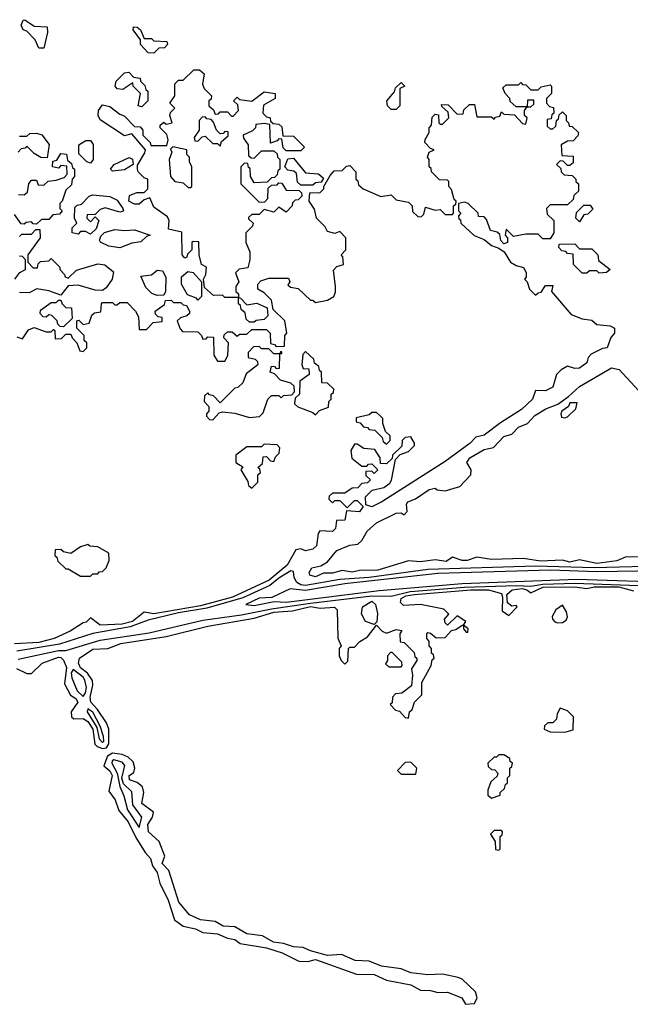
# Model space of a CAD drawing. Extents: x 2769579 to 2883812, y 684207 to 828660.
# Tile 465 of 505: x 2838666 to 2841162, y 805189 to 809217. Entities that reach past the tile are written whole.
import ezdxf

# ---------------------------------------------------------------- set-up
doc = ezdxf.new("R2010")
doc.units = 0

msp = doc.modelspace()

# ---------------------------------------------------------------- linework, layer by layer
at = {"layer": '0CON02XD'}
for points in [[(2838765, 809100), (2838745, 809100), (2838730, 809135), (2838695, 809170), (2838680, 809175), (2838672.5, 809195), (2838680, 809215), (2838687, 809217), (2838725, 809190), (2838778.3, 809188.3), (2838780, 809165), (2838765, 809100)], [(2839215, 809080), (2839191.7, 809081.7), (2839160, 809115), (2839160, 809135), (2839130, 809175), (2839131.7, 809188.3), (2839147, 809187), (2839160, 809175), (2839175, 809140), (2839205, 809140), (2839215, 809130), (2839268.3, 809128.3), (2839270, 809115), (2839258.3, 809101.7), (2839235, 809100), (2839215, 809080)], [(2839560, 808080), (2839555, 808080), (2839505, 808080), (2839495, 808090), (2839458.3, 808088.3), (2839421.7, 808121.7), (2839417.5, 808155), (2839426.7, 808175), (2839430, 808205), (2839410, 808215), (2839400, 808255), (2839398.3, 808308.3), (2839375, 808310), (2839370, 808305), (2839370, 808275), (2839351.7, 808258.3), (2839350, 808245), (2839341.7, 808241.7), (2839330, 808255), (2839328.3, 808348.3), (2839275, 808360), (2839276.7, 808395), (2839270.7, 808410.7), (2839215, 808450), (2839198.3, 808488.3), (2839175, 808480), (2839155, 808462.5), (2839135, 808462.5), (2839112.5, 808475), (2839115, 808497.5), (2839145, 808510), (2839175, 808510), (2839190, 808525), (2839190, 808565), (2839175, 808570), (2839150, 808595), (2839147.5, 808605), (2839148.3, 808621.7), (2839178.3, 808671.7), (2839180, 808685), (2839125, 808750), (2839095, 808742.5), (2838995, 808807.5), (2838986.7, 808825), (2838988.8, 808845), (2839005, 808868.8), (2839035, 808862), (2839075, 808830), (2839093.8, 808823.8), (2839135, 808780), (2839158.3, 808778.3), (2839170, 808765), (2839170, 808745), (2839200, 808715), (2839201.7, 808701.7), (2839267.5, 808702.5), (2839272.5, 808725), (2839267, 808747), (2839240, 808775), (2839240, 808785), (2839255, 808797.5), (2839265, 808790), (2839290, 808795), (2839280, 808825), (2839283, 808837), (2839300, 808855), (2839280, 808875), (2839300, 808905), (2839300, 808955), (2839315, 808970), (2839335, 808970), (2839378.3, 809011.7), (2839401.7, 809011.7), (2839420, 808995), (2839413, 808953), (2839420, 808935), (2839450, 808905), (2839448.3, 808891.7), (2839440, 808885), (2839440, 808865), (2839458.3, 808848.3), (2839465, 808830), (2839478.3, 808831.7), (2839485, 808840), (2839515, 808840), (2839531.7, 808821.7), (2839538.3, 808821.7), (2839560, 808845), (2839558.3, 808868.3), (2839540, 808885), (2839555, 808900), (2839565, 808890), (2839615, 808883.3), (2839665, 808922.5), (2839710, 808915), (2839710, 808895), (2839663, 808867), (2839660, 808835), (2839675, 808820), (2839690, 808815), (2839691.7, 808801.7), (2839701.7, 808791.7), (2839725, 808790), (2839738.3, 808778.3), (2839741.7, 808741.7), (2839785, 808740), (2839830, 808695), (2839815, 808680), (2839755, 808680), (2839742.5, 808692.5), (2839738.3, 808728.3), (2839725, 808730), (2839718.3, 808721.7), (2839691.7, 808711.7), (2839688.3, 808788.3), (2839665, 808792.5), (2839631.7, 808788.3), (2839630, 808775), (2839618.3, 808761.7), (2839580, 808745), (2839581.7, 808731.7), (2839600, 808705), (2839601.7, 808661.7), (2839611.7, 808651.7), (2839625, 808650), (2839655, 808680), (2839705, 808680), (2839718.3, 808668.3), (2839720, 808655), (2839730, 808645), (2839730, 808605), (2839721.7, 808598.3), (2839718.3, 808581.7), (2839708.3, 808571.7), (2839695, 808570), (2839678.3, 808551.7), (2839625, 808550), (2839610, 808575), (2839608.3, 808608.3), (2839601.7, 808611.7), (2839598.3, 808628.3), (2839585, 808630), (2839570, 808615), (2839570, 808545), (2839645, 808470), (2839668.3, 808471.7), (2839680, 808485), (2839681.7, 808528.3), (2839695, 808540), (2839718.3, 808541.7), (2839725, 808550), (2839738.3, 808548.3), (2839755, 808520), (2839808.3, 808518.3), (2839818.3, 808508.3), (2839820, 808495), (2839805, 808480), (2839791.7, 808478.3), (2839781.7, 808468.3), (2839780, 808455), (2839755, 808430), (2839725, 808450), (2839705, 808430), (2839665, 808440), (2839645, 808420), (2839615, 808420), (2839601.7, 808408.3), (2839601.7, 808401.7), (2839620, 808385), (2839618.3, 808371.7), (2839590, 808345), (2839590, 808305), (2839607, 808267), (2839607.5, 808235), (2839598.3, 808201.7), (2839563, 808197), (2839548.3, 808181.7), (2839562.5, 808145), (2839550, 808125), (2839550, 808105), (2839560, 808095), (2839560, 808080)], [(2839165, 808860), (2839150, 808865), (2839160, 808915), (2839130, 808945), (2839128.3, 808958.3), (2839088.3, 808931.7), (2839065, 808934), (2839056.7, 808945), (2839061.2, 808965), (2839095, 809000), (2839111.7, 809001.7), (2839131.7, 808981.7), (2839158.3, 808978.3), (2839160, 808965), (2839178.3, 808948.3), (2839181.7, 808931.7), (2839190, 808925), (2839190, 808885), (2839165, 808860)], [(2838655, 807920), (2838678.3, 807911.7), (2838701.7, 807948.3), (2838725, 807957.5), (2838775, 807940), (2838795, 807940), (2838805, 807950), (2838810, 807945), (2838811.7, 807911.7), (2838837, 807913), (2838855, 807930), (2838875, 807930), (2838880, 807915), (2838900, 807895), (2838911.7, 807861.7), (2838925, 807860), (2838940, 807875), (2838940, 807895), (2838930, 807905), (2838930, 807925), (2838900, 807955), (2838900, 807985), (2838908.3, 807988.3), (2838925, 807970), (2838950, 807975), (2838961.7, 808008.3), (2838971.7, 808018.3), (2838998.3, 808021.7), (2839000, 808055), (2839005, 808060), (2839045, 808060), (2839055, 808050), (2839065, 808050), (2839075, 808060), (2839105, 808060), (2839140, 808025), (2839151.7, 808001.7), (2839155, 807950), (2839185, 807950), (2839211.7, 807978.3), (2839248.3, 807981.7), (2839248.3, 807998.3), (2839231.7, 808001.7), (2839221.7, 808011.7), (2839220, 808025), (2839258.3, 808051.7), (2839261.7, 808068.3), (2839285, 808070), (2839295, 808060), (2839325, 808060), (2839335, 808050), (2839348.3, 808048.3), (2839360, 808025), (2839360, 808015), (2839350, 808005), (2839323, 807997), (2839310, 807985), (2839321.7, 807951.7), (2839331.7, 807941.7), (2839395, 807940), (2839410, 807925), (2839415, 807910), (2839428.3, 807911.7), (2839435, 807920), (2839458.3, 807918.3), (2839460, 807845), (2839475, 807820), (2839505, 807820), (2839517, 807843), (2839520, 807895), (2839500, 807915), (2839501.7, 807928.3), (2839515, 807940), (2839535, 807940), (2839555, 807922.5), (2839565, 807930), (2839595, 807930), (2839615, 807950), (2839675, 807950), (2839690, 807935), (2839691.7, 807891.7), (2839708.3, 807888.3), (2839715, 807880), (2839748.3, 807881.7), (2839750, 807925), (2839757.5, 807935), (2839750, 807985), (2839701.7, 808031.7), (2839695, 808070), (2839665, 808100), (2839640, 808115), (2839640, 808135), (2839651.7, 808148.3), (2839685, 808160), (2839765, 808160), (2839770, 808145), (2839761.7, 808131.7), (2839772.5, 808122.5), (2839805, 808117.5), (2839855, 808070), (2839865, 808070), (2839875, 808060), (2839925, 808070), (2839950, 808085), (2839957.5, 808102.5), (2839957.5, 808125), (2839948.3, 808191.7), (2839963, 808207), (2839990, 808215), (2839987, 808247), (2839980, 808255), (2840000, 808275), (2840000, 808325), (2839975, 808350), (2839955, 808342.5), (2839925, 808350), (2839915, 808370), (2839880, 808405), (2839871.7, 808441.7), (2839850, 808475), (2839851.7, 808508.3), (2839895, 808510), (2839910, 808525), (2839910, 808535), (2839935, 808580), (2839951.7, 808598.3), (2839985, 808600), (2840001.7, 808618.3), (2840015, 808620), (2840040, 808595), (2840040, 808565), (2840048.3, 808558.3), (2840051.7, 808541.7), (2840070, 808525), (2840143, 808493), (2840185, 808500), (2840205, 808480), (2840255, 808470), (2840270, 808455), (2840271.7, 808431.7), (2840295, 808410), (2840308.3, 808411.7), (2840318.3, 808421.7), (2840325, 808450), (2840365, 808437.5), (2840385, 808440), (2840405, 808420), (2840435, 808420), (2840440, 808425), (2840440, 808455), (2840448.3, 808461.7), (2840450, 808475), (2840441.7, 808481.7), (2840431.7, 808521.7), (2840420, 808535), (2840420, 808555), (2840415, 808560), (2840381.7, 808561.7), (2840350, 808595), (2840348.3, 808608.3), (2840340, 808615), (2840340, 808645), (2840332.5, 808655), (2840340, 808675), (2840360, 808685), (2840345, 808690), (2840322.5, 808715), (2840323, 808727), (2840340, 808755), (2840340, 808775), (2840350, 808785), (2840351.7, 808818.3), (2840365, 808830), (2840378.3, 808828.3), (2840380, 808795), (2840385, 808790), (2840395, 808790), (2840420, 808815), (2840418.3, 808838.3), (2840391.7, 808861.7), (2840390, 808870), (2840418.3, 808868.3), (2840455, 808830), (2840478.3, 808831.7), (2840481.7, 808848.3), (2840505, 808870), (2840525, 808870), (2840535, 808820), (2840595, 808820), (2840605, 808810), (2840611.7, 808818.3), (2840628.3, 808821.7), (2840635, 808840), (2840645, 808830), (2840688.3, 808828.3), (2840721.7, 808791.7), (2840735, 808790), (2840740, 808815), (2840730, 808825), (2840730, 808845), (2840740, 808860), (2840755, 808860), (2840768.3, 808871.7), (2840768.3, 808888.3), (2840741.7, 808888.3), (2840740, 808860), (2840695, 808860), (2840671.7, 808881.7), (2840670, 808895), (2840650, 808915), (2840641.7, 808938.3), (2840655, 808950), (2840705, 808950), (2840715, 808960), (2840721.7, 808951.7), (2840735, 808950), (2840755, 808930), (2840785, 808930), (2840798.3, 808941.7), (2840835, 808950), (2840840, 808945), (2840840, 808915), (2840820, 808895), (2840820, 808875), (2840831.7, 808861.7), (2840848.3, 808858.3), (2840850, 808835), (2840841.7, 808828.3), (2840838.3, 808811.7), (2840821.7, 808808.3), (2840821.7, 808781.7), (2840835, 808770), (2840845, 808770), (2840858.3, 808781.7), (2840860, 808805), (2840868.3, 808811.7), (2840871.7, 808828.3), (2840885, 808840), (2840900, 808825), (2840900, 808805), (2840910, 808795), (2840911.7, 808781.7), (2840925, 808780), (2840950, 808755), (2840948.3, 808741.7), (2840928.3, 808721.7), (2840905, 808720), (2840880, 808705), (2840881.7, 808661.7), (2840928.3, 808658.3), (2840928.3, 808631.7), (2840915, 808620), (2840905, 808620), (2840888.3, 808638.3), (2840875, 808640), (2840860, 808625), (2840878.3, 808608.3), (2840880, 808595), (2840891.7, 808581.7), (2840925, 808580), (2840940, 808565), (2840940, 808555), (2840950, 808545), (2840950, 808515), (2840931.7, 808498.3), (2840928.3, 808481.7), (2840905, 808460), (2840835, 808460), (2840820, 808445), (2840821.7, 808421.7), (2840850, 808395), (2840850, 808345), (2840835, 808320), (2840805, 808320), (2840785, 808340), (2840735, 808340), (2840685, 808330), (2840655, 808360), (2840650, 808335), (2840660, 808325), (2840660, 808305), (2840645, 808300), (2840633, 808313), (2840628.3, 808338.3), (2840617.5, 808347.5), (2840590, 808355), (2840575, 808400), (2840565, 808410), (2840541.7, 808411.7), (2840540, 808425), (2840500, 808465), (2840485, 808470), (2840460, 808465), (2840460, 808435), (2840470, 808425), (2840460, 808415), (2840461.7, 808401.7), (2840468.3, 808398.3), (2840470, 808385), (2840523.6, 808333.6), (2840565, 808317.5), (2840595, 808293.3), (2840625, 808282.5), (2840646.7, 808266.7), (2840672.5, 808225), (2840695, 808211.2), (2840725, 808203.3), (2840737, 808183), (2840737, 808163), (2840730, 808155), (2840740, 808145), (2840750, 808115), (2840775, 808090), (2840785, 808100), (2840798.3, 808101.7), (2840815, 808130), (2840845, 808130), (2840840, 808105), (2840920.7, 808010.7), (2840965, 807992.5), (2841005, 807987.5), (2841025, 807970), (2841080, 807965), (2841097.5, 807955), (2841097.5, 807935), (2841083, 807917), (2841067.5, 807875), (2841048.3, 807871.7), (2841001.7, 807848.3), (2840990, 807835), (2840985, 807813.8), (2840955, 807792), (2840935, 807790), (2840905, 807800), (2840880, 807785), (2840860, 807765), (2840845, 807714), (2840815, 807698.8), (2840775, 807700), (2840762.5, 807665), (2840717.8, 807622.2), (2840631.8, 807568.2), (2840565, 807516.9), (2840530.9, 807509.1), (2840508, 807485), (2840405, 807410), (2840146.2, 807243.8), (2840105, 807224.2), (2840081.7, 807231.7), (2840080, 807265), (2840107.5, 807292.5), (2840155, 807303.3), (2840179.3, 807320.7), (2840186.4, 807333.6), (2840201.7, 807418.3), (2840221.7, 807438.3), (2840255, 807450), (2840280, 807475), (2840280, 807485), (2840265, 807510), (2840241.7, 807508.3), (2840230, 807495), (2840228.3, 807471.7), (2840190, 807435), (2840188.3, 807421.7), (2840165, 807400), (2840141.7, 807401.7), (2840140, 807425), (2840118.3, 807458.3), (2840073, 807463), (2840045, 807480), (2840035, 807480), (2840020, 807455), (2840023.6, 807423.6), (2840065, 807390), (2840085, 807390), (2840091.7, 807398.3), (2840105, 807400), (2840130, 807375), (2840115, 807360), (2840105, 807370), (2840081.7, 807368.3), (2840081.7, 807351.7), (2840100, 807335), (2840088.3, 807321.7), (2840065, 807320), (2840048.3, 807301.7), (2840025, 807300), (2839995, 807280), (2839945, 807280), (2839931.7, 807268.3), (2839930, 807255), (2839945, 807240), (2839955, 807250), (2839975, 807250), (2840005, 807220), (2840035, 807250), (2840045, 807250), (2840070, 807225), (2840055, 807203.3), (2840001.7, 807208.3), (2839995, 807170), (2839961.7, 807168.3), (2839957.5, 807135), (2839945, 807123.3), (2839893.6, 807126.4), (2839886.7, 807115), (2839880, 807065), (2839865, 807051.4), (2839835, 807044), (2839815, 807052.5), (2839795, 807047.5), (2839760, 806985), (2839685.9, 806924.1), (2839536.7, 806855), (2839405, 806819.6), (2839215, 806786.9), (2839175, 806792.5), (2839127.5, 806755), (2839085, 806743.8), (2838995, 806740), (2838955, 806770), (2838938.3, 806751.7), (2838925, 806750), (2838872.5, 806715), (2838807.5, 806685), (2838745, 806669.5), (2838645, 806664)], [(2840205, 808850), (2840185, 808850), (2840170, 808865), (2840167.5, 808885), (2840198.3, 808921.7), (2840201.7, 808938.3), (2840225, 808960), (2840240, 808945), (2840220, 808935), (2840220, 808865), (2840205, 808850)], [(2839485, 808700), (2839491.7, 808718.3), (2839518.3, 808741.7), (2839518.3, 808758.3), (2839505, 808760), (2839498.3, 808751.7), (2839485, 808750), (2839470, 808765), (2839458.3, 808798.3), (2839448.3, 808808.3), (2839431.7, 808811.7), (2839425, 808820), (2839411.7, 808818.3), (2839400, 808805), (2839400, 808765), (2839380, 808735), (2839381.7, 808721.7), (2839395, 808720), (2839411.7, 808738.3), (2839425, 808740), (2839455, 808710), (2839475, 808710), (2839485, 808700)], [(2838665, 808740), (2838695, 808740), (2838708.3, 808751.7), (2838735, 808753.3), (2838756.4, 808746.4), (2838787, 808707), (2838778.3, 808651.7), (2838753, 808653), (2838725, 808670), (2838695, 808700), (2838688.3, 808691.7), (2838671.7, 808688.3), (2838660, 808675)], [(2838955, 808630), (2838940, 808635), (2838908.3, 808668.3), (2838907.5, 808705), (2838937, 808723), (2838955, 808722.5), (2838966.7, 808706.7), (2838966.7, 808645), (2838955, 808630)], [(2839365, 808530), (2839370, 808535), (2839370, 808615), (2839360, 808635), (2839360, 808655), (2839350, 808665), (2839350, 808685), (2839292.5, 808697.5), (2839282.5, 808687.5), (2839287.5, 808675), (2839277.5, 808645), (2839282.5, 808575), (2839300, 808555), (2839335, 808550), (2839355, 808530), (2839365, 808530)], [(2838661.7, 808501.7), (2838685, 808500), (2838698.3, 808511.7), (2838703, 808547), (2838715, 808560), (2838735, 808560), (2838741.7, 808541.7), (2838765, 808540), (2838783, 808557), (2838815, 808560), (2838848.3, 808571.7), (2838860, 808585), (2838858.3, 808618.3), (2838835, 808620), (2838825, 808610), (2838800, 808615), (2838801.7, 808638.3), (2838818.3, 808641.7), (2838835, 808670), (2838857, 808667), (2838861.7, 808641.7), (2838878.3, 808628.3), (2838881.7, 808611.7), (2838890, 808605), (2838890, 808575), (2838880, 808565), (2838878.3, 808541.7), (2838855, 808520), (2838840, 808475), (2838830, 808465), (2838830, 808445), (2838840, 808435), (2838828.3, 808421.7), (2838801.7, 808418.3), (2838785, 808400), (2838755, 808400), (2838735, 808380), (2838721.7, 808381.7), (2838715, 808390), (2838693, 808387), (2838685, 808380), (2838671.7, 808381.7), (2838645, 808420)], [(2839045, 808597.5), (2839037.5, 808605), (2839052.5, 808625), (2839113, 808653), (2839126.7, 808646.7), (2839130, 808625), (2839095, 808602.5), (2839045, 808597.5)], [(2839865, 808540), (2839815, 808540), (2839801.7, 808551.7), (2839798.3, 808588.3), (2839787, 808597), (2839761.7, 808601.7), (2839750, 808615), (2839761.7, 808648.3), (2839785, 808650), (2839835, 808590), (2839887, 808587), (2839908.3, 808568.3), (2839898.3, 808551.7), (2839875, 808550), (2839865, 808540)], [(2838955, 808340), (2838935, 808350), (2838915, 808350), (2838905, 808340), (2838880, 808345), (2838880, 808365), (2838900, 808385), (2838890, 808405), (2838891.7, 808448.3), (2838901.7, 808458.3), (2838918.3, 808461.7), (2838950, 808495), (2838965, 808500), (2839035, 808493.3), (2839065, 808478.8), (2839087.5, 808445), (2839090, 808435), (2839085, 808432.5), (2839075, 808430), (2839015, 808447.5), (2838995, 808440), (2838975, 808420), (2838941.7, 808418.3), (2838940, 808405), (2838955, 808390), (2838975, 808410), (2838990, 808395), (2838978.3, 808361.7), (2838955, 808340)], [(2840955, 808390), (2840940, 808405), (2840941.7, 808428.3), (2840971.7, 808458.3), (2840998.3, 808458.3), (2841008.3, 808441.7), (2840988.3, 808421.7), (2840971.7, 808418.3), (2840955, 808390)], [(2838665, 808330), (2838675, 808340), (2838715, 808340), (2838731.7, 808358.3), (2838748.3, 808358.3), (2838750, 808325), (2838700, 808255), (2838700, 808225), (2838721.7, 808201.7), (2838738.3, 808201.7), (2838741.7, 808218.3), (2838751.7, 808228.3), (2838785, 808230), (2838795, 808240), (2838830, 808205), (2838830, 808195), (2838850, 808175), (2838852.5, 808165), (2838865, 808160), (2838898.3, 808191.7), (2838985, 808217.5), (2839013.6, 808213.6), (2839050, 808185), (2839044, 808155), (2839020, 808120), (2839005, 808108.8), (2838975, 808110.8), (2838905, 808131.4), (2838865, 808127.5), (2838835, 808090), (2838785, 808107.5), (2838735.8, 808115.8), (2838705, 808100), (2838665, 808101.2)], [(2839075, 808284.2), (2839031.1, 808291.1), (2838997, 808307), (2838992.5, 808315), (2838998.3, 808331.7), (2839013, 808347), (2839055, 808358.8), (2839095, 808354), (2839135, 808357.5), (2839200, 808335), (2839185, 808330), (2839161.7, 808308.3), (2839125, 808303.3), (2839075, 808284.2)], [(2841035, 808180), (2841025, 808190), (2840995, 808190), (2840985, 808180), (2840965, 808180), (2840930, 808215), (2840928.3, 808258.3), (2840905, 808260), (2840898.3, 808268.3), (2840881.7, 808271.7), (2840870, 808285), (2840871.7, 808298.3), (2840935, 808300), (2840955, 808280), (2841005, 808280), (2841030, 808255), (2841031.7, 808231.7), (2841080, 808195), (2841065, 808182.5), (2841035, 808180)], [(2838646.7, 808155), (2838667, 808183), (2838690, 808195), (2838690, 808235), (2838678.3, 808248.3), (2838665, 808250)], [(2839228.3, 808088.3), (2839207, 808097), (2839181.7, 808121.7), (2839161.7, 808168.3), (2839205, 808172.5), (2839228.3, 808191.7), (2839249.3, 808189.3), (2839263, 808163), (2839262.5, 808105), (2839255, 808090), (2839228.3, 808088.3)], [(2839395, 808070), (2839388.3, 808078.3), (2839351.7, 808091.7), (2839327.5, 808135), (2839327.5, 808165), (2839353, 808187), (2839375, 808182.5), (2839410, 808145), (2839410, 808085), (2839395, 808070)], [(2838845, 807960), (2838831.7, 807961.7), (2838821.7, 807971.7), (2838820, 807985), (2838797, 808007), (2838785, 808010), (2838775, 808000), (2838761.7, 808001.7), (2838750, 808015), (2838751.7, 808028.3), (2838795, 808060), (2838815, 808060), (2838825, 808070), (2838835, 808070), (2838840, 808055), (2838855, 808040), (2838878.3, 808038.3), (2838880, 807995), (2838845, 807960)], [(2839625, 807980), (2839605, 807980), (2839591.7, 807991.7), (2839588.3, 808018.3), (2839571.7, 808031.7), (2839568.3, 808048.3), (2839560, 808055), (2839560, 808080), (2839568.3, 808078.3), (2839595, 808050), (2839635, 808057.5), (2839678.3, 808038.3), (2839680, 808005), (2839665, 807990), (2839633, 807987), (2839625, 807980)], [(2839455, 807580), (2839481.7, 807608.3), (2839495, 807612.5), (2839545, 807607.5), (2839605, 807590), (2839647, 807593), (2839661.7, 807608.3), (2839680, 807665), (2839695, 807680), (2839725, 807680), (2839735, 807670), (2839745, 807680), (2839778.3, 807681.7), (2839790, 807695), (2839788.3, 807718.3), (2839775, 807730), (2839731.7, 807741.7), (2839708.3, 807768.3), (2839690, 807775), (2839695, 807800), (2839708.3, 807798.3), (2839715, 807790), (2839728.3, 807791.7), (2839730, 807850), (2839738.3, 807851.7), (2839738.3, 807858.3), (2839731.7, 807858.3), (2839730, 807850), (2839705, 807850), (2839685, 807870), (2839655, 807870), (2839645, 807880), (2839621.7, 807878.3), (2839600, 807855), (2839600, 807835), (2839628.3, 807828.3), (2839638.3, 807818.3), (2839640, 807805), (2839591.7, 807768.3), (2839578.3, 807731.7), (2839558.3, 807711.7), (2839545, 807710), (2839485, 807650), (2839458.3, 807678.3), (2839441.7, 807681.7), (2839435, 807690), (2839421.7, 807678.3), (2839420, 807655), (2839440, 807635), (2839440, 807615), (2839430, 807605), (2839430, 807595), (2839441.7, 807581.7), (2839455, 807580)], [(2839875, 807600), (2839891.7, 807618.3), (2839928.3, 807631.7), (2839930, 807655), (2839940, 807665), (2839940, 807685), (2839948.3, 807691.7), (2839950, 807705), (2839925, 807730), (2839901.7, 807731.7), (2839900, 807775), (2839891.7, 807781.7), (2839888.3, 807798.3), (2839871.7, 807811.7), (2839868.3, 807828.3), (2839835, 807860), (2839823, 807847), (2839820, 807805), (2839825, 807790), (2839848.3, 807788.3), (2839850, 807765), (2839811.7, 807738.3), (2839810, 807685), (2839791.7, 807668.3), (2839790, 807645), (2839803, 807633), (2839865, 807610), (2839875, 807600)], [(2841245, 807016.7), (2841145, 807020), (2841106.8, 807003.2), (2841025, 806991.9), (2840955, 807007.5), (2840915, 806998), (2840885, 807006.2), (2840795, 807001.4), (2840725, 807013.3), (2840595, 807008.8), (2840535, 807017.5), (2840495, 807003.8), (2840475, 807004), (2840435, 807017.5), (2840409.5, 807000.5), (2840365, 807006.7), (2840305, 806998.8), (2840255, 807002.5), (2840130, 806965), (2840055, 806963.3), (2840025, 806956.2), (2839985, 806963.3), (2839945, 806952), (2839907.5, 806952.5), (2839875, 806937.5), (2839852.5, 806945), (2839850, 806955), (2839860, 806975), (2839897, 806983), (2839925, 806998.8), (2839962.5, 807045), (2840015, 807066.7), (2840048.3, 807071.7), (2840064.1, 807085.9), (2840086.7, 807125), (2840125, 807158), (2840205, 807197.5), (2840225, 807200), (2840238.3, 807191.7), (2840250, 807205), (2840247.5, 807235), (2840252.5, 807245), (2840283.6, 807256.4), (2840340, 807295), (2840365, 807300), (2840373, 807293), (2840405, 807290), (2840465, 807307.5), (2840510, 807355), (2840511.2, 807375), (2840493.3, 807405), (2840506.7, 807425), (2840565, 807458.8), (2840603.6, 807466.4), (2840645, 807511.2), (2840678.3, 807521.7), (2840705, 807550), (2840742.5, 807565), (2840772.4, 807597.6), (2840816.7, 807625), (2840866.2, 807643.8), (2840910, 807675), (2840955, 807716), (2841085, 807793.3), (2841116.4, 807786.4), (2841195, 807700)], [(2840895, 807587.5), (2840905, 807592.5), (2840940, 807625), (2840945, 807650), (2840915, 807650), (2840910, 807635), (2840882.5, 807615), (2840877.5, 807605), (2840880.7, 807590.7), (2840895, 807587.5)], [(2840165, 807480), (2840180, 807495), (2840180, 807515), (2840161.7, 807531.7), (2840150, 807565), (2840150, 807585), (2840138.3, 807598.3), (2840125, 807610), (2840105, 807610), (2840095, 807600), (2840041.7, 807588.3), (2840041.7, 807571.7), (2840058.3, 807568.3), (2840071.7, 807551.7), (2840088.3, 807548.3), (2840095, 807540), (2840118.3, 807538.3), (2840148.3, 807508.3), (2840151.7, 807491.7), (2840165, 807480)], [(2839615, 807300), (2839640, 807325), (2839640, 807355), (2839650, 807365), (2839648.3, 807378.3), (2839640, 807385), (2839658.3, 807401.7), (2839661.7, 807428.3), (2839675, 807430), (2839691.7, 807411.7), (2839705, 807410), (2839711.7, 807428.3), (2839727, 807443), (2839730, 807465), (2839718.3, 807478.3), (2839665, 807480), (2839655, 807470), (2839595, 807470), (2839550, 807435), (2839550, 807405), (2839578.3, 807388.3), (2839570, 807375), (2839598.3, 807328.3), (2839601.7, 807311.7), (2839615, 807300)], [(2838955, 806940), (2838965, 806950), (2838985, 806950), (2838991.7, 806958.3), (2839005, 806960), (2839020, 806975), (2839032.5, 807005), (2839030, 807035), (2838985, 807060), (2838953, 807063), (2838945, 807070), (2838915, 807060), (2838875, 807032.5), (2838845, 807040), (2838835, 807050), (2838811.7, 807048.3), (2838810, 807025), (2838818.3, 807018.3), (2838821.7, 807001.7), (2838855, 806970), (2838865, 806970), (2838915, 806940), (2838955, 806940)], [(2841325, 806982.9), (2841015, 806974), (2840775, 806981.2), (2840335, 806968.1), (2840094.5, 806935.5), (2839975, 806926.7), (2839835, 806901.8), (2839815, 806904.4), (2839799.2, 806915), (2839787.5, 806935), (2839785, 806960), (2839775, 806962.5), (2839725, 806932.5), (2839688.3, 806901.7), (2839577.8, 806852.2), (2839430.8, 806809.2), (2839315, 806790.9), (2839190.8, 806760.8), (2839117.3, 806732.7), (2838965, 806705.7), (2838828.3, 806661.7), (2838655, 806634)], [(2841275, 806962.2), (2841025, 806958.2), (2840835.4, 806965.4), (2840375, 806951.5), (2839995, 806908.9), (2839835, 806881.4), (2839771.7, 806888.3), (2839697, 806853), (2839645, 806850), (2839590, 806825), (2839625, 806820), (2839707, 806837), (2839755, 806834.4), (2840135, 806881.9), (2840475, 806910.9), (2840945, 806927.8), (2841355, 806914.5)], [(2838659.7, 806600.3), (2838825, 806636.7), (2838855, 806636.7), (2838995, 806678), (2839195, 806708.6), (2839415, 806760), (2839572.3, 806782.3), (2839695, 806807.3), (2839855, 806829.6), (2840105, 806859.6), (2840185, 806858), (2840262.9, 806877.1), (2840484, 806896), (2840695, 806902.8), (2840755, 806899.6), (2840805, 806907.1), (2840935, 806911.1), (2841345, 806896.9)], [(2838653, 806563), (2838695, 806542.5), (2838715, 806542.5), (2838757.5, 806585), (2838825, 806609.2), (2838835, 806607.5), (2838845, 806596.2), (2838857.3, 806567.3), (2838850, 806500), (2838873.9, 806453.9), (2838895, 806440), (2838904, 806425), (2838876.7, 806385), (2838877.5, 806365), (2838887, 806357), (2838925, 806358), (2838945, 806345.6), (2838964.6, 806315), (2838973.6, 806253.6), (2838983.3, 806243.3), (2839005, 806235.6), (2839021.3, 806238.7), (2839030, 806255), (2839030, 806315), (2839020.5, 806340.5), (2838984.3, 806395), (2838956.5, 806425), (2838953.6, 806445), (2838965.8, 806495), (2838963.2, 806513.2), (2838943.6, 806543.6), (2838914.2, 806565), (2838906, 806585), (2838910, 806605), (2838965, 806641.2), (2839026.1, 806643.9), (2839080, 806665), (2839265, 806694.2), (2839435, 806735.7), (2839625, 806768.6), (2839705, 806793.6), (2839781.3, 806798.7), (2839855, 806816), (2839895, 806809.2), (2839953.3, 806813.3), (2839963.3, 806803.3), (2839966.4, 806686.4), (2839980, 806655), (2839972.5, 806645), (2839972.5, 806615), (2839980, 806595), (2839995, 806580), (2840007, 806593), (2840010, 806645), (2840015, 806650), (2840035, 806650), (2840057, 806673), (2840088, 806692), (2840125, 806740), (2840147.5, 806715), (2840165, 806707.5), (2840205, 806722.5), (2840228.3, 806718.3), (2840220, 806705), (2840221.7, 806671.7), (2840238.3, 806668.3), (2840278.3, 806628.3), (2840281.7, 806611.7), (2840290, 806605), (2840290, 806595), (2840268.3, 806561.7), (2840272.5, 806535), (2840268.3, 806491.7), (2840228.3, 806461.7), (2840201.7, 806458.3), (2840190, 806445), (2840188.3, 806421.7), (2840180, 806415), (2840201.7, 806391.7), (2840218.3, 806388.3), (2840241.7, 806361.7), (2840255, 806360), (2840260, 806385), (2840270, 806395), (2840280, 806425), (2840310, 806455), (2840310, 806505), (2840347.5, 806575), (2840351.7, 806598.3), (2840360, 806605), (2840358.3, 806618.3), (2840350, 806625), (2840350, 806645), (2840340, 806655), (2840340, 806675), (2840330, 806685), (2840330, 806705), (2840335, 806710), (2840345, 806707.5), (2840368.3, 806688.3), (2840405, 806690), (2840431.7, 806718.3), (2840448.3, 806721.7), (2840475, 806740), (2840480, 806740), (2840480, 806725), (2840491.7, 806711.7), (2840498.3, 806711.7), (2840500, 806725), (2840480, 806740), (2840490, 806755), (2840455, 806777.5), (2840415, 806740), (2840405, 806750), (2840402.5, 806765), (2840420, 806785), (2840400, 806805), (2840305, 806824.2), (2840235, 806820), (2840222.7, 806832.7), (2840225, 806848.8), (2840245, 806859.5), (2840280, 806865), (2840510, 806885), (2840582.5, 806885), (2840635, 806870), (2840640, 806855), (2840638.3, 806798.3), (2840665, 806780), (2840700, 806815), (2840695, 806820), (2840678.3, 806818.3), (2840660.7, 806830.7), (2840657.5, 806865), (2840678.8, 806885), (2840719.7, 806889.7), (2840738.8, 806885), (2840755, 806872.5), (2840805, 806895.3), (2840935, 806896.2), (2840985, 806890), (2841015, 806897.2), (2841115, 806896.4), (2841175, 806880)], [(2840115, 806742.5), (2840080, 806755), (2840063.8, 806786.2), (2840067.5, 806815), (2840105, 806837.5), (2840121.2, 806825), (2840128.3, 806788.3), (2840126.4, 806753.6), (2840115, 806742.5)], [(2840865, 806748.8), (2840885, 806751.2), (2840899.5, 806760.5), (2840905.7, 806774.3), (2840901.4, 806795), (2840885, 806821.2), (2840857.3, 806802.7), (2840843.3, 806775), (2840843.9, 806763.9), (2840853.9, 806753.9), (2840865, 806748.8)], [(2840225, 806570), (2840230, 806575), (2840228.3, 806588.3), (2840188.3, 806628.3), (2840181.7, 806628.3), (2840170, 806615), (2840170, 806595), (2840161.7, 806581.7), (2840175, 806570), (2840225, 806570)], [(2838925, 806447.5), (2838935, 806462.5), (2838938.6, 806485), (2838932.5, 806515), (2838925, 806527.5), (2838885, 806558.8), (2838876.2, 806545), (2838879.2, 806525), (2838901.3, 806471.3), (2838925, 806447.5)], [(2839005, 806260), (2839010, 806265), (2839009.4, 806285), (2838995, 806326.7), (2838965, 806383.3), (2838945, 806397.5), (2838942, 806385), (2838980.9, 806320.9), (2838991.4, 806275), (2839005, 806260)], [(2840895, 806302.5), (2840928.3, 806311.7), (2840930, 806365), (2840905, 806390), (2840875, 806400), (2840863, 806377), (2840860, 806355), (2840845, 806340), (2840825, 806340), (2840811.7, 806328.3), (2840810, 806315), (2840835, 806303.3), (2840895, 806302.5)], [(2840488.8, 805188.8), (2840525, 805191.4), (2840535.6, 805215), (2840529.4, 805239.4), (2840475, 805291.2), (2840458.3, 805298.3), (2840395, 805312.2), (2840335, 805310), (2840265, 805318.1), (2840225, 805334.4), (2840145, 805344.4), (2840095, 805365.6), (2840038, 805368), (2839982.1, 805392.1), (2839925, 805388.1), (2839855, 805406.9), (2839825, 805421.4), (2839785, 805424.3), (2839745, 805438.1), (2839703.5, 805443.5), (2839658.9, 805468.9), (2839595, 805476.7), (2839545, 805505.6), (2839498.3, 805508.3), (2839465, 805526.9), (2839405, 805534.3), (2839360, 805555), (2839316.4, 805606.4), (2839275.8, 805735.8), (2839249.2, 805765), (2839259.2, 805795), (2839235.8, 805855), (2839193.1, 805895), (2839189.4, 805925), (2839208.8, 805955), (2839212.5, 805975), (2839165, 806010), (2839173.8, 806055), (2839168.3, 806078.3), (2839146.1, 806096.1), (2839115, 806107.5), (2839114, 806125), (2839133, 806137), (2839137.5, 806155), (2839130.5, 806180.5), (2839109.7, 806199.7), (2839085, 806211.4), (2839045, 806215.6), (2839025.4, 806204.6), (2839010, 806165), (2839035, 806144.2), (2839044.4, 806125), (2839030.7, 806060.7), (2839056.7, 806025), (2839071.7, 805981.7), (2839110, 805935), (2839141.3, 805871.3), (2839179.2, 805809.2), (2839200.6, 805785), (2839208.6, 805755), (2839228.6, 805728.6), (2839238.6, 805685), (2839272.5, 805615), (2839298.8, 805535), (2839335, 805508.6), (2839385, 805497.5), (2839415, 805481.9), (2839475, 805476.9), (2839515, 805458.9), (2839545, 805454.3), (2839568, 805438), (2839675, 805420), (2839738.7, 805398.7), (2839807.5, 805365), (2839843.8, 805363.8), (2839875, 805371.4), (2840042.4, 805312.4), (2840115, 805310.6), (2840165, 805286.9), (2840265, 805268.1), (2840305, 805246.9), (2840345, 805245.6), (2840375, 805237.1), (2840415, 805238.6), (2840473.3, 805215), (2840488.8, 805188.8)], [(2839155, 805912.5), (2839166, 805955), (2839129.2, 806005), (2839125, 806057.5), (2839090.8, 806090.8), (2839083.3, 806113.3), (2839095.8, 806165.8), (2839085, 806178.8), (2839051.2, 806188.8), (2839044, 806185), (2839042.5, 806175), (2839064.3, 806135), (2839075, 806080), (2839092.3, 806042.3), (2839107.5, 805985), (2839155, 805912.5)], [(2840285, 806130), (2840290, 806155), (2840265, 806180), (2840241.7, 806178.3), (2840210, 806145), (2840225, 806130), (2840285, 806130)], [(2840595, 806032.5), (2840630, 806045), (2840630, 806055), (2840648.3, 806071.7), (2840651.7, 806088.3), (2840660, 806095), (2840660, 806115), (2840670, 806125), (2840670, 806155), (2840678.3, 806161.7), (2840680, 806175), (2840671.7, 806181.7), (2840670, 806195), (2840645, 806210), (2840625, 806210), (2840615, 806200), (2840605, 806200), (2840580, 806175), (2840581.7, 806161.7), (2840595, 806150), (2840608.3, 806148.3), (2840620, 806135), (2840618.3, 806121.7), (2840591.7, 806098.3), (2840580, 806065), (2840580, 806045), (2840595, 806032.5)], [(2840625, 805820), (2840630, 805825), (2840630, 805875), (2840638.3, 805881.7), (2840640, 805895), (2840635, 805900), (2840605, 805900), (2840590, 805885), (2840610, 805855), (2840611.7, 805821.7), (2840625, 805820)]]:
    msp.add_lwpolyline(points, dxfattribs=at)

doc.saveas('drawing.dxf')
